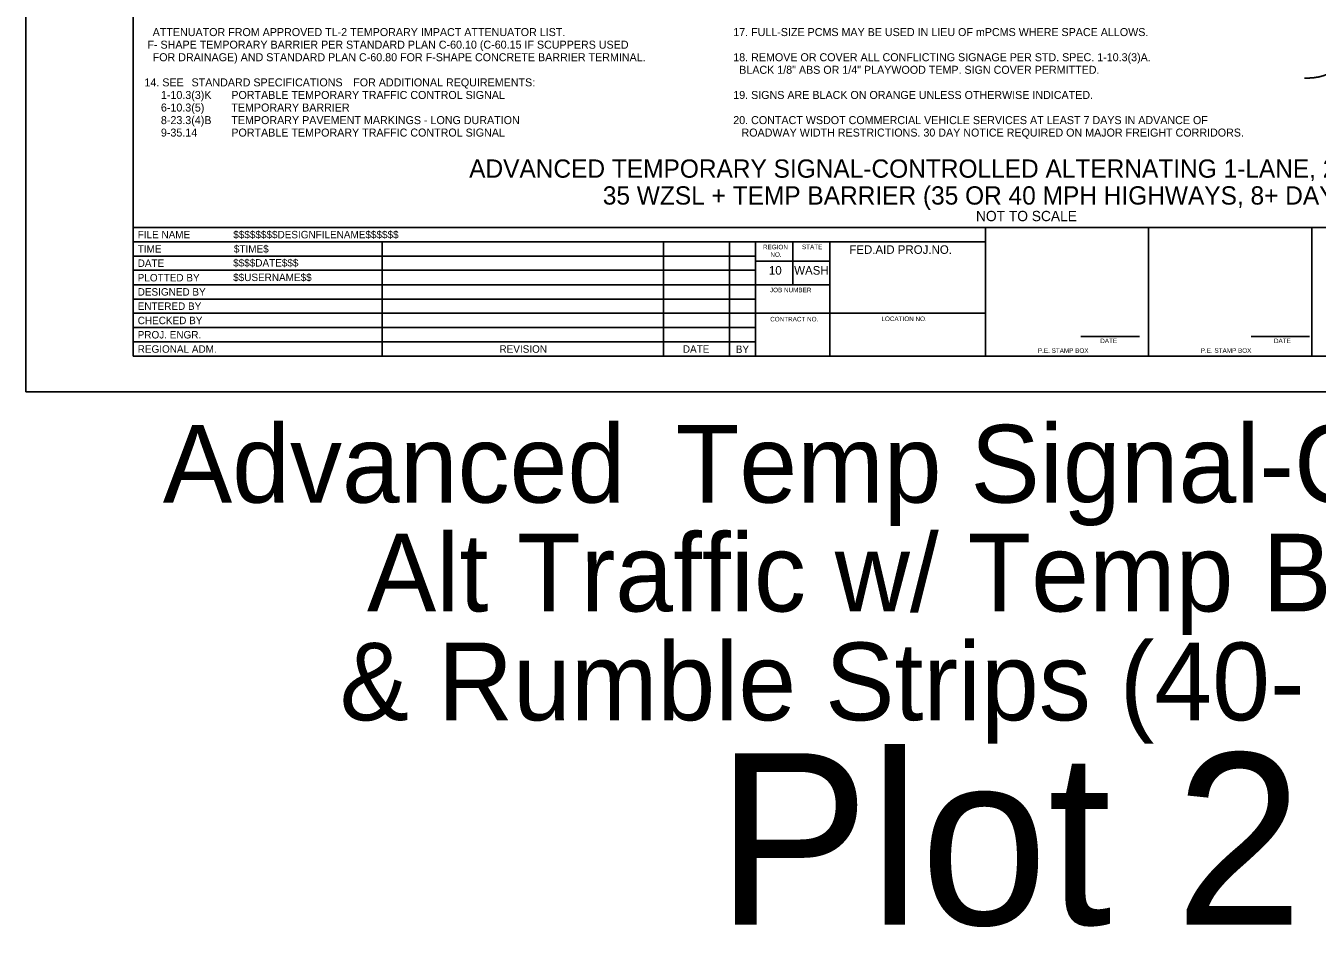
# Model space of a CAD drawing. Extents: x 99976 to 100136, y 99905 to 100011.
# Drawn here: x 100019.06 to 100030.36, y 99995.01 to 100002.89 of the extents above; entities that cross this region are included whole.
import ezdxf

# ---------------------------------------------------------------- set-up
doc = ezdxf.new("R2010")
doc.units = 0
for name, color, linetype in [('SH_DE_DetailHeading1Text', 7, 'Continuous'), ('SH_GI_GeneralNotesBodyText', 7, 'Continuous'), ('SH_GI_PlotLimits', 7, 'Continuous'), ('SH_GI_SheetBorder', 7, 'Continuous'), ('SH_GI_SheetLocationText', 7, 'Continuous'), ('SH_GI_SheetTextInCells', 7, 'Continuous'), ('SH_GI_TitleBlockText', 7, 'Continuous'), ('TR_WZ_WorkZoneDetails', 7, 'Continuous')]:
    doc.layers.add(name, color=color, linetype=linetype)

msp = doc.modelspace()

# ---------------------------------------------------------------- linework, layer by layer
at = {"layer": 'SH_GI_PlotLimits'}
msp.add_lwpolyline([(100019.062, 99999.687), (100036.062, 99999.687), (100036.062, 100010.687), (100019.062, 100010.687)], close=True, dxfattribs=at)
at = {"layer": 'SH_GI_SheetBorder'}
for p, q in [((100020, 100010.375), (100020, 100000)), ((100020, 100001.126), (100035.75, 100001.126)), ((100027.457, 100000), (100027.457, 100001.126)), ((100028.883, 100000), (100028.883, 100001.126)), ((100030.309, 100001.126), (100030.309, 100000)), ((100020, 100001.001), (100027.457, 100001.001)), ((100022.179, 100001.001), (100022.179, 100000)), ((100024.641, 100001.001), (100024.641, 100000)), ((100025.216, 100001.001), (100025.216, 100000)), ((100025.445, 100001.001), (100025.445, 100000)), ((100025.772, 100000.625), (100025.772, 100001.001)), ((100026.096, 100000), (100026.096, 100001.001)), ((100020, 100000.876), (100022.182, 100000.876)), ((100022.182, 100000.876), (100025.447, 100000.876)), ((100020, 100000.751), (100022.182, 100000.751)), ((100022.182, 100000.751), (100025.447, 100000.751)), ((100026.096, 100000.831), (100025.447, 100000.831)), ((100020, 100000.625), (100025.447, 100000.625)), ((100026.096, 100000.625), (100025.447, 100000.625)), ((100020, 100000.5), (100025.447, 100000.5)), ((100020, 100000.375), (100025.447, 100000.375)), ((100027.457, 100000.375), (100025.447, 100000.375)), ((100020, 100000.25), (100025.447, 100000.25)), ((100028.29, 100000.173), (100028.802, 100000.173)), ((100029.78, 100000.173), (100030.291, 100000.173)), ((100020, 100000.125), (100025.447, 100000.125)), ((100020, 100000), (100035.75, 100000))]:
    msp.add_line(p, q, dxfattribs=at)
at = {"layer": 'TR_WZ_WorkZoneDetails'}
msp.add_open_spline([(100030.748, 100002.494), (100030.497, 100002.494), (100030.371, 100002.432), (100030.246, 100002.432)], degree=2, dxfattribs=at)

# ---------------------------------------------------------------- texts
at = {"layer": 'SH_DE_DetailHeading1Text'}
for s, height, p in [('ADVANCED TEMPORARY SIGNAL-CONTROLLED ALTERNATING 1-LANE, 2-WAY TRAFFIC', 0.16, (100022.94, 100001.561)), ('35 WZSL + TEMP BARRIER (35 OR 40 MPH HIGHWAYS, 8+ DAYS)', 0.16, (100024.109, 100001.326)), ('NOT TO SCALE', 0.09, (100027.373, 100001.181))]:
    msp.add_text(s, height=height, rotation=360, dxfattribs=at).set_placement(p)
at = {"layer": 'SH_GI_GeneralNotesBodyText'}
for s, p in [('ATTENUATOR FROM APPROVED TL-2 TEMPORARY IMPACT ATTENUATOR LIST.', (100020.172, 100002.8)), ('17. FULL-SIZE PCMS MAY BE USED IN LIEU OF mPCMS WHERE SPACE ALLOWS.', (100025.25, 100002.8)), (' F- SHAPE TEMPORARY BARRIER PER STANDARD PLAN C-60.10 (C-60.15 IF SCUPPERS USED ', (100020.1, 100002.69)), ('FOR DRAINAGE) AND STANDARD PLAN C-60.80 FOR F-SHAPE CONCRETE BARRIER TERMINAL.', (100020.172, 100002.58)), ('18. REMOVE OR COVER ALL CONFLICTING SIGNAGE PER STD. SPEC. 1-10.3(3)A. ', (100025.25, 100002.58)), ('  BLACK 1/8" ABS OR 1/4" PLAYWOOD TEMP. SIGN COVER PERMITTED.', (100025.25, 100002.47)), ('14. SEE ', (100020.1, 100002.36)), ('STANDARD SPECIFICATIONS', (100020.512, 100002.36)), (' FOR ADDITIONAL REQUIREMENTS:', (100021.9, 100002.36)), ('1-10.3(3)K', (100020.244, 100002.25)), ('PORTABLE TEMPORARY TRAFFIC CONTROL SIGNAL', (100020.86, 100002.25)), ('19. SIGNS ARE BLACK ON ORANGE UNLESS OTHERWISE INDICATED.', (100025.25, 100002.25)), ('6-10.3(5)', (100020.244, 100002.14)), ('TEMPORARY BARRIER', (100020.86, 100002.14)), ('8-23.3(4)B', (100020.244, 100002.03)), ('TEMPORARY PAVEMENT MARKINGS - LONG DURATION', (100020.86, 100002.03)), ('20. CONTACT WSDOT COMMERCIAL VEHICLE SERVICES AT LEAST 7 DAYS IN ADVANCE OF ', (100025.25, 100002.03)), ('9-35.14', (100020.244, 100001.921)), ('PORTABLE TEMPORARY TRAFFIC CONTROL SIGNAL', (100020.86, 100001.921)), ('ROADWAY WIDTH RESTRICTIONS. 30 DAY NOTICE REQUIRED ON MAJOR FREIGHT CORRIDORS.', (100025.322, 100001.921))]:
    msp.add_text(s, height=0.07, rotation=360, dxfattribs=at).set_placement(p)
at = {"layer": 'SH_GI_SheetLocationText'}
for s, height, p in [('Advanced', 0.68, (100020.261, 99998.719)), (' Temp Signal-Controlled', 0.68, (100024.495, 99998.719)), ('Alt Traffic w/ Temp Barrier', 0.68, (100022.046, 99997.767)), ('& Rumble Strips (40- mph)', 0.68, (100021.808, 99996.815)), ('Plot 2', 1.5, (100025.102, 99995.027))]:
    msp.add_text(s, height=height, dxfattribs=at).set_placement(p)
at = {"layer": 'SH_GI_SheetTextInCells'}
for s, height, p in [('FILE NAME', 0.0651, (100020.041, 100001.031)), ('TIME', 0.0651, (100020.041, 100000.906)), ('REGION', 0.04, (100025.51, 100000.935)), ('STATE', 0.04, (100025.851, 100000.936)), ('FED.AID PROJ.NO.', 0.07506, (100026.265, 100000.895)), ('DATE', 0.0651, (100020.041, 100000.781)), ('NO.', 0.04, (100025.575, 100000.869)), ('10', 0.0751, (100025.562, 100000.713)), ('WASH', 0.0751, (100025.783, 100000.713)), ('PLOTTED BY', 0.0651, (100020.041, 100000.654)), ('DESIGNED BY', 0.06505, (100020.041, 100000.53)), ('JOB NUMBER', 0.04, (100025.571, 100000.559)), ('ENTERED BY', 0.0651, (100020.041, 100000.405)), ('CHECKED BY', 0.0651, (100020.041, 100000.28)), ('CONTRACT NO.', 0.04003, (100025.573, 100000.304)), ('LOCATION NO.', 0.04003, (100026.546, 100000.307)), ('PROJ. ENGR.', 0.06505, (100020.041, 100000.155)), ('REGIONAL ADM.', 0.06505, (100020.041, 100000.03)), ('REVISION', 0.0651, (100023.205, 100000.03)), ('DATE', 0.0651, (100024.809, 100000.03)), ('BY', 0.0651, (100025.272, 100000.028)), ('P.E. STAMP BOX', 0.04003, (100027.915, 100000.029)), ('DATE', 0.04, (100028.46, 100000.114)), ('P.E. STAMP BOX', 0.04003, (100029.339, 100000.029)), ('DATE', 0.04, (100029.979, 100000.114))]:
    msp.add_text(s, height=height, dxfattribs=at).set_placement(p)
at = {"layer": 'SH_GI_TitleBlockText'}
for s, height, p in [('$$$$$$$$DESIGNFILENAME$$$$$$', 0.06505, (100020.877, 100001.031)), ('$TIME$', 0.0651, (100020.882, 100000.906)), ('$$$$DATE$$$', 0.06505, (100020.876, 100000.784)), ('$$USERNAME$$', 0.06505, (100020.876, 100000.657))]:
    msp.add_text(s, height=height, dxfattribs=at).set_placement(p)

doc.saveas('drawing.dxf')
